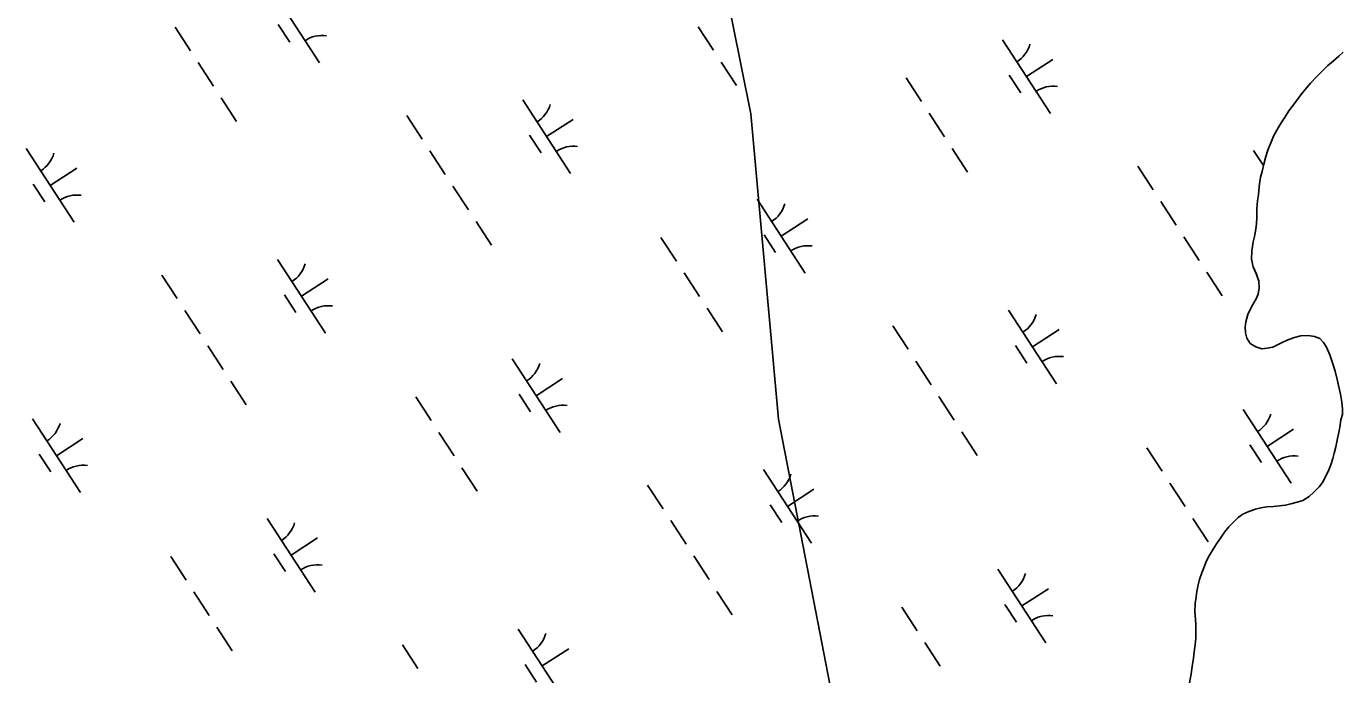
# Model space of a CAD drawing. Extents: x 3953924 to 3974542, y 193747 to 216192.
# Drawn here: x 3964401 to 3965150, y 208110 to 208479 of the extents above; entities that cross this region are included whole.
import ezdxf

# ---------------------------------------------------------------- set-up
doc = ezdxf.new("R2010")
doc.units = 0
for name, color, linetype in [('V-TOPO-SHOR', 7, 'Continuous'), ('V-UTIL-LINE', 7, 'Continuous'), ('V-WETL-SWMP', 7, 'Continuous')]:
    doc.layers.add(name, color=color, linetype=linetype)

msp = doc.modelspace()

# ---------------------------------------------------------------- linework, layer by layer
at = {"layer": 'V-TOPO-SHOR'}
for points in [[(3965119.31, 208300.76), (3965116.15, 208299.39), (3965113.11, 208297.76), (3965110.07, 208296.26), (3965106.91, 208295.65), (3965103.88, 208295.41), (3965100.47, 208296.44), (3965097.32, 208298.47), (3965095.44, 208301.39), (3965094.7, 208304.55), (3965094.46, 208307.71), (3965094.73, 208310.74), (3965095.89, 208314.9), (3965098.06, 208319.18), (3965100.61, 208323.72), (3965101.76, 208326.49), (3965102.41, 208330.15), (3965102.18, 208333.94), (3965100.93, 208337.73), (3965099.06, 208342.04), (3965097.94, 208346.34), (3965098.22, 208351.01), (3965099, 208356.18), (3965099.78, 208359.34), (3965100.43, 208363.38), (3965100.82, 208366.66), (3965101.1, 208369.81), (3965101.12, 208374.99), (3965101.4, 208379.54), (3965101.92, 208382.95), (3965102.32, 208387.62), (3965103.23, 208392.92), (3965104.01, 208396.32), (3965105.04, 208400.49), (3965106.2, 208404.78), (3965107.35, 208408.43), (3965109.01, 208412.47), (3965110.68, 208416.62), (3965113.1, 208421.04), (3965114.88, 208423.93), (3965117.17, 208427.33), (3965119.34, 208430.73), (3965121.12, 208433.24), (3965123.53, 208436.52), (3965126.08, 208439.91), (3965128.49, 208442.81), (3965131.67, 208446.45), (3965135.1, 208450.23), (3965137.89, 208452.99), (3965141.32, 208456.26), (3965144.62, 208459.14), (3965147.66, 208461.78), (3965150.2, 208464.04)], [(3965062.75, 208105.4), (3965063.66, 208110.45), (3965064.31, 208114.61), (3965064.97, 208119.41), (3965065.36, 208123.07), (3965066.01, 208126.99), (3965066.29, 208130.77), (3965066.31, 208134.31), (3965066.33, 208138.35), (3965066.09, 208141.51), (3965065.73, 208145.93), (3965066.01, 208150.6), (3965066.53, 208154.26), (3965066.93, 208157.29), (3965067.7, 208161.21), (3965068.48, 208164.11), (3965069.76, 208168.02), (3965070.91, 208170.79), (3965072.45, 208174.82), (3965073.98, 208177.59), (3965076.14, 208181.5), (3965078.18, 208184.39), (3965080.72, 208188.17), (3965082.63, 208191.06), (3965085.05, 208194.21), (3965087.33, 208196.34), (3965090.51, 208199.36), (3965093.17, 208201.24), (3965096.59, 208202.86), (3965100.38, 208204.11), (3965103.29, 208204.85), (3965106.83, 208205.46), (3965110.62, 208205.7), (3965114.03, 208206.06), (3965117.44, 208206.42), (3965120.35, 208207.16), (3965124.02, 208208.16), (3965127.18, 208209.03), (3965130.73, 208211.41), (3965133.52, 208213.79), (3965136.44, 208216.93), (3965138.35, 208219.33), (3965140.39, 208222.85), (3965142.05, 208226.51), (3965143.07, 208229.4), (3965144.23, 208232.94), (3965145, 208235.96), (3965145.91, 208239.62), (3965146.94, 208244.29), (3965147.71, 208247.82), (3965148.23, 208250.85), (3965148.89, 208254.89), (3965149.79, 208258.04), (3965149.8, 208261.07), (3965149.32, 208264.99), (3965148.58, 208269.67), (3965147.6, 208274.47), (3965146.73, 208278.02), (3965145.62, 208282.69), (3965144.12, 208287.37), (3965142.5, 208291.93), (3965140.76, 208296.23), (3965139, 208299.02), (3965136.87, 208301.18), (3965133.84, 208302.33), (3965130.18, 208302.98), (3965126.14, 208302.75), (3965122.47, 208301.88), (3965119.31, 208300.76)]]:
    msp.add_lwpolyline(points, dxfattribs=at)
at = {"layer": 'V-UTIL-LINE'}
msp.add_lwpolyline([(3964721.39, 208863.27), (3964738.11, 208773.07), (3964787.54, 208557.22), (3964813.3, 208429.02), (3964829.07, 208255.38), (3964892.36, 207928.46), (3964938.45, 207723.8)], dxfattribs=at)
at = {"layer": 'V-WETL-SWMP'}
for p, q in [((3964540.62, 208499.97), (3964567.9, 208458.07)), ((3964544.52, 208479.84), (3964551.07, 208469.78)), ((3964485.87, 208478.29), (3964494.6, 208464.88)), ((3964783.28, 208478.6), (3964792.01, 208465.19)), ((3964956.34, 208471.14), (3964983.62, 208429.24)), ((3964498.96, 208458.18), (3964507.69, 208444.77)), ((3964796.38, 208458.48), (3964805.11, 208445.07)), ((3964969.98, 208450.19), (3964985.06, 208460.01)), ((3965141.32, 208456.26), (3965144.62, 208459.14)), ((3965144.62, 208459.14), (3965147.66, 208461.78)), ((3965147.66, 208461.78), (3965150.2, 208464.04)), ((3964960.24, 208451.01), (3964966.78, 208440.95)), ((3965131.67, 208446.45), (3965135.1, 208450.23)), ((3965135.1, 208450.23), (3965137.89, 208452.99)), ((3965137.89, 208452.99), (3965141.32, 208456.26)), ((3964901.58, 208449.46), (3964910.31, 208436.05)), ((3965126.08, 208439.91), (3965128.49, 208442.81)), ((3965128.49, 208442.81), (3965131.67, 208446.45)), ((3964512.05, 208438.07), (3964520.78, 208424.66)), ((3964683.51, 208437.01), (3964710.79, 208395.11)), ((3965121.12, 208433.24), (3965123.53, 208436.52)), ((3965123.53, 208436.52), (3965126.08, 208439.91)), ((3964617.69, 208428.08), (3964626.42, 208414.67)), ((3964914.68, 208429.35), (3964923.4, 208415.94)), ((3965114.88, 208423.93), (3965117.17, 208427.33)), ((3965117.17, 208427.33), (3965119.34, 208430.73)), ((3965119.34, 208430.73), (3965121.12, 208433.24)), ((3964697.15, 208416.06), (3964712.24, 208425.88)), ((3965110.68, 208416.62), (3965113.1, 208421.03)), ((3965113.1, 208421.03), (3965114.88, 208423.93)), ((3964687.41, 208416.88), (3964693.96, 208406.82)), ((3965107.35, 208408.43), (3965109.01, 208412.47)), ((3965109.01, 208412.47), (3965110.68, 208416.62)), ((3964401.22, 208409.23), (3964428.5, 208367.32)), ((3964630.79, 208407.97), (3964639.52, 208394.56)), ((3964927.77, 208409.23), (3964936.5, 208395.83)), ((3965099.23, 208408.18), (3965104.82, 208399.6)), ((3965105.04, 208400.49), (3965106.2, 208404.77)), ((3965106.2, 208404.77), (3965107.35, 208408.43)), ((3964414.86, 208388.27), (3964429.94, 208398.09)), ((3965033.41, 208399.25), (3965042.14, 208385.84)), ((3965104.01, 208396.32), (3965105.04, 208400.49)), ((3965102.32, 208387.62), (3965103.23, 208392.92)), ((3965103.23, 208392.92), (3965104.01, 208396.32)), ((3964405.12, 208389.09), (3964411.66, 208379.04)), ((3964643.88, 208387.85), (3964652.61, 208374.44)), ((3965101.4, 208379.54), (3965101.92, 208382.95)), ((3965101.92, 208382.95), (3965102.32, 208387.62)), ((3964816.93, 208380.4), (3964844.21, 208338.49)), ((3965046.5, 208379.13), (3965055.23, 208365.73)), ((3965101.09, 208369.82), (3965101.12, 208374.99)), ((3965101.12, 208374.99), (3965101.4, 208379.54)), ((3964656.97, 208367.74), (3964665.7, 208354.33)), ((3964830.57, 208359.44), (3964845.66, 208369.26)), ((3965100.83, 208366.66), (3965101.09, 208369.82)), ((3964820.83, 208360.26), (3964827.38, 208350.21)), ((3965099.78, 208359.34), (3965100.43, 208363.38)), ((3965100.43, 208363.38), (3965100.83, 208366.66)), ((3964762.18, 208358.72), (3964770.91, 208345.31)), ((3965059.59, 208359.02), (3965068.32, 208345.61)), ((3965098.22, 208351.01), (3965099, 208356.18)), ((3965099, 208356.18), (3965099.78, 208359.34)), ((3964544.11, 208346.27), (3964571.39, 208304.36)), ((3965097.94, 208346.34), (3965098.22, 208351.01)), ((3965099.06, 208342.04), (3965097.94, 208346.34)), ((3964478.29, 208337.34), (3964487.02, 208323.93)), ((3964775.27, 208338.6), (3964784, 208325.19)), ((3965072.69, 208338.91), (3965081.42, 208325.5)), ((3965100.93, 208337.74), (3965099.06, 208342.04)), ((3965102.18, 208333.94), (3965100.93, 208337.74)), ((3964557.75, 208325.32), (3964572.83, 208335.13)), ((3965101.76, 208326.49), (3965102.41, 208330.15)), ((3965102.41, 208330.15), (3965102.18, 208333.94)), ((3964548.01, 208326.13), (3964554.55, 208316.08)), ((3965098.06, 208319.18), (3965100.61, 208323.72)), ((3965100.61, 208323.72), (3965101.76, 208326.49)), ((3964491.38, 208317.22), (3964500.11, 208303.81)), ((3964788.36, 208318.49), (3964797.09, 208305.08)), ((3964959.82, 208317.44), (3964987.1, 208275.53)), ((3965094.73, 208310.74), (3965095.89, 208314.9)), ((3965095.89, 208314.9), (3965098.06, 208319.18)), ((3964894, 208308.5), (3964902.73, 208295.09)), ((3965094.46, 208307.71), (3965094.73, 208310.74)), ((3965094.7, 208304.55), (3965094.46, 208307.71)), ((3964973.46, 208296.48), (3964988.55, 208306.3)), ((3965095.44, 208301.39), (3965094.7, 208304.55)), ((3965097.32, 208298.47), (3965095.44, 208301.39)), ((3965119.31, 208300.76), (3965116.15, 208299.39)), ((3965122.47, 208301.88), (3965119.31, 208300.76)), ((3965126.14, 208302.75), (3965122.47, 208301.88)), ((3965130.18, 208302.98), (3965126.14, 208302.75)), ((3965133.84, 208302.33), (3965130.18, 208302.98)), ((3965136.87, 208301.18), (3965133.84, 208302.33)), ((3965139, 208299.02), (3965136.87, 208301.18)), ((3964504.48, 208297.11), (3964513.2, 208283.7)), ((3964963.72, 208297.3), (3964970.27, 208287.25)), ((3965100.47, 208296.44), (3965097.32, 208298.47)), ((3965103.88, 208295.41), (3965100.47, 208296.44)), ((3965106.91, 208295.65), (3965103.88, 208295.41)), ((3965110.07, 208296.26), (3965106.91, 208295.65)), ((3965113.11, 208297.76), (3965110.07, 208296.26)), ((3965116.15, 208299.39), (3965113.11, 208297.76)), ((3965140.76, 208296.23), (3965139, 208299.02)), ((3965142.51, 208291.93), (3965140.76, 208296.23)), ((3964677.53, 208289.65), (3964704.81, 208247.75)), ((3964907.1, 208288.39), (3964915.83, 208274.98)), ((3965144.12, 208287.37), (3965142.51, 208291.93)), ((3965145.62, 208282.69), (3965144.12, 208287.37)), ((3964691.17, 208268.7), (3964706.25, 208278.52)), ((3965146.73, 208278.01), (3965145.62, 208282.69)), ((3965147.6, 208274.47), (3965146.73, 208278.01)), ((3964517.57, 208276.99), (3964526.3, 208263.58)), ((3965148.58, 208269.67), (3965147.6, 208274.47)), ((3964622.77, 208267.97), (3964631.5, 208254.56)), ((3964681.43, 208269.52), (3964687.98, 208259.46)), ((3964920.19, 208268.28), (3964928.92, 208254.87)), ((3965149.32, 208264.99), (3965148.58, 208269.67)), ((3965149.8, 208261.07), (3965149.32, 208264.99)), ((3964404.7, 208255.52), (3964431.98, 208213.62)), ((3965093.25, 208260.82), (3965120.52, 208218.92)), ((3965148.89, 208254.89), (3965149.79, 208258.04)), ((3965149.79, 208258.04), (3965149.8, 208261.07)), ((3964635.87, 208247.86), (3964644.6, 208234.45)), ((3964933.28, 208248.16), (3964942.01, 208234.75)), ((3965106.88, 208239.87), (3965121.97, 208249.69)), ((3965146.94, 208244.29), (3965147.71, 208247.82)), ((3965147.71, 208247.82), (3965148.23, 208250.85)), ((3965148.23, 208250.85), (3965148.89, 208254.89)), ((3964418.34, 208234.57), (3964433.43, 208244.39)), ((3965097.14, 208240.69), (3965103.69, 208230.63)), ((3965145.9, 208239.62), (3965146.94, 208244.29)), ((3964408.6, 208235.39), (3964415.15, 208225.33)), ((3965038.49, 208239.14), (3965047.22, 208225.73)), ((3965143.07, 208229.41), (3965144.23, 208232.94)), ((3965144.23, 208232.94), (3965145, 208235.96)), ((3965145, 208235.96), (3965145.9, 208239.62)), ((3964648.96, 208227.75), (3964657.69, 208214.34)), ((3964820.42, 208226.69), (3964847.7, 208184.79)), ((3965140.39, 208222.85), (3965142.05, 208226.51)), ((3965142.05, 208226.51), (3965143.07, 208229.41)), ((3964754.6, 208217.76), (3964763.33, 208204.35)), ((3965051.58, 208219.03), (3965060.31, 208205.62)), ((3965136.44, 208216.93), (3965138.35, 208219.33)), ((3965138.35, 208219.33), (3965140.39, 208222.85)), ((3964834.06, 208205.74), (3964849.14, 208215.56)), ((3965127.18, 208209.02), (3965130.73, 208211.41)), ((3965130.73, 208211.41), (3965133.52, 208213.79)), ((3965133.52, 208213.79), (3965136.44, 208216.93)), ((3964824.32, 208206.56), (3964830.87, 208196.5)), ((3965093.17, 208201.24), (3965096.59, 208202.86)), ((3965096.59, 208202.86), (3965100.38, 208204.11)), ((3965100.38, 208204.11), (3965103.29, 208204.85)), ((3965103.29, 208204.85), (3965106.83, 208205.46)), ((3965106.83, 208205.46), (3965110.62, 208205.7)), ((3965110.62, 208205.7), (3965117.44, 208206.42)), ((3965117.44, 208206.42), (3965120.35, 208207.17)), ((3965120.35, 208207.17), (3965124.02, 208208.16)), ((3965124.02, 208208.16), (3965127.18, 208209.02)), ((3964538.13, 208198.91), (3964565.4, 208157)), ((3964767.69, 208197.65), (3964776.42, 208184.24)), ((3965064.68, 208198.91), (3965073.4, 208185.51)), ((3965085.05, 208194.21), (3965087.33, 208196.34)), ((3965087.33, 208196.34), (3965090.51, 208199.36)), ((3965090.51, 208199.36), (3965093.17, 208201.24)), ((3964551.76, 208177.95), (3964566.85, 208187.77)), ((3965078.18, 208184.39), (3965080.72, 208188.17)), ((3965080.72, 208188.17), (3965082.63, 208191.06)), ((3965082.63, 208191.06), (3965085.05, 208194.21)), ((3965073.98, 208177.59), (3965076.14, 208181.5)), ((3965076.14, 208181.5), (3965078.18, 208184.39)), ((3964483.37, 208177.23), (3964492.1, 208163.82)), ((3964542.02, 208178.77), (3964548.57, 208168.72)), ((3964780.79, 208177.53), (3964789.51, 208164.12)), ((3965070.91, 208170.79), (3965072.45, 208174.82)), ((3965072.45, 208174.82), (3965073.98, 208177.59)), ((3964953.84, 208170.08), (3964981.12, 208128.17)), ((3965068.48, 208164.11), (3965069.76, 208168.01)), ((3965069.76, 208168.01), (3965070.91, 208170.79)), ((3964967.48, 208149.12), (3964982.57, 208158.94)), ((3965066.93, 208157.29), (3965067.7, 208161.2)), ((3965067.7, 208161.2), (3965068.48, 208164.11)), ((3964496.46, 208157.11), (3964505.19, 208143.71)), ((3964793.88, 208157.42), (3964802.61, 208144.01)), ((3965065.73, 208145.93), (3965066.01, 208150.6)), ((3965066.01, 208150.6), (3965066.53, 208154.26)), ((3965066.53, 208154.26), (3965066.93, 208157.29)), ((3964899.09, 208148.4), (3964907.81, 208134.99)), ((3964957.74, 208149.94), (3964964.29, 208139.89)), ((3965066.09, 208141.51), (3965065.73, 208145.93)), ((3964509.56, 208137), (3964518.28, 208123.59)), ((3964681.02, 208135.95), (3964708.29, 208094.04)), ((3965066.33, 208138.35), (3965066.09, 208141.51)), ((3965066.29, 208130.77), (3965066.33, 208138.35)), ((3964912.18, 208128.28), (3964920.91, 208114.87)), ((3965066.02, 208126.98), (3965066.29, 208130.77)), ((3964615.2, 208127.02), (3964623.92, 208113.61)), ((3964694.65, 208115), (3964709.74, 208124.81)), ((3965064.97, 208119.41), (3965065.36, 208123.07)), ((3965065.36, 208123.07), (3965066.02, 208126.98)), ((3964684.91, 208115.81), (3964691.46, 208105.76)), ((3965063.66, 208110.45), (3965064.31, 208114.61)), ((3965064.31, 208114.61), (3965064.97, 208119.41)), ((3965062.75, 208105.4), (3965063.66, 208110.45))]:
    msp.add_line(p, q, dxfattribs=at)
for centre, start, end in [((3964569.53, 208456), 82.29009, 123.83375), ((3964955.11, 208473.47), 302.29009, 343.83375), ((3964985.25, 208427.17), 82.29009, 123.83375), ((3964682.28, 208439.34), 302.29009, 343.83375), ((3964399.99, 208411.55), 302.29009, 343.83375), ((3964712.42, 208393.04), 82.29009, 123.83375), ((3964430.13, 208365.25), 82.29009, 123.83375), ((3964815.7, 208382.72), 302.29009, 343.83375), ((3964845.84, 208336.42), 82.29009, 123.83375), ((3964542.88, 208348.59), 302.29009, 343.83375), ((3964573.02, 208302.3), 82.29009, 123.83375), ((3964958.59, 208319.76), 302.29009, 343.83375), ((3964676.3, 208291.98), 302.29009, 343.83375), ((3964988.73, 208273.46), 82.29009, 123.83375), ((3964706.44, 208245.68), 82.29009, 123.83375), ((3965092.01, 208263.15), 302.29009, 343.83375), ((3964403.47, 208257.85), 302.29009, 343.83375), ((3965122.15, 208216.85), 82.29009, 123.83375), ((3964433.61, 208211.55), 82.29009, 123.83375), ((3964819.19, 208229.02), 302.29009, 343.83375), ((3964536.89, 208201.23), 302.29009, 343.83375), ((3964849.33, 208182.72), 82.29009, 123.83375), ((3964567.03, 208154.93), 82.29009, 123.83375), ((3964952.61, 208172.4), 302.29009, 343.83375), ((3964982.75, 208126.1), 82.29009, 123.83375), ((3964679.78, 208138.27), 302.29009, 343.83375)]:
    msp.add_arc(centre, 17.62, start, end, dxfattribs=at)

doc.saveas('drawing.dxf')
